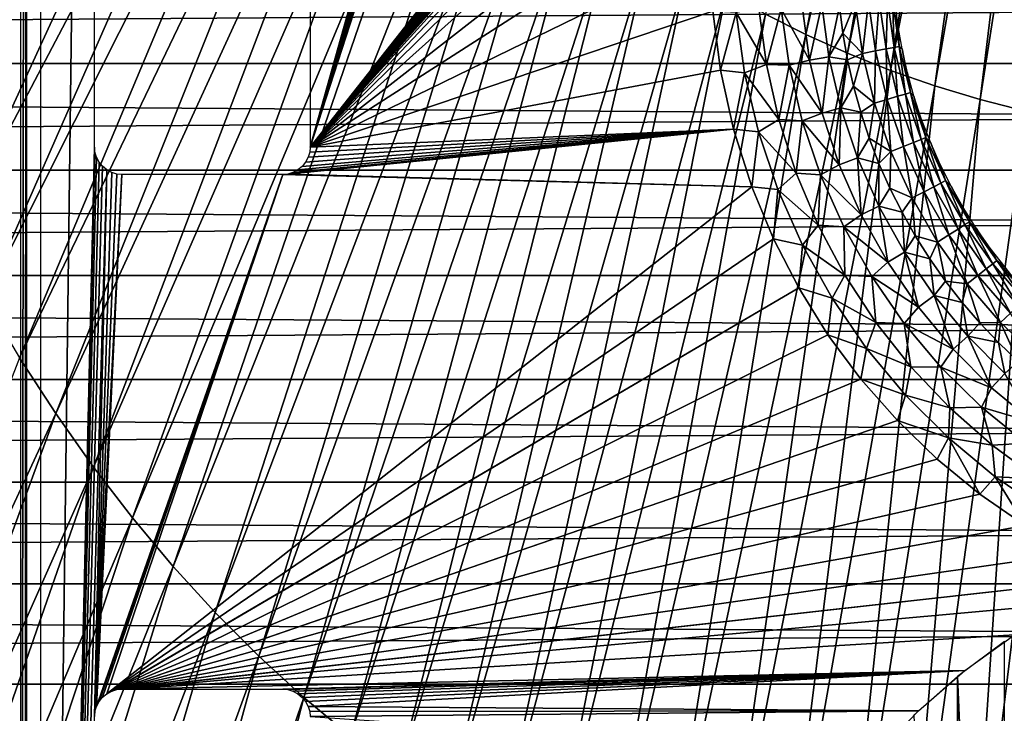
# Model space of a CAD drawing. Header units: millimetres. Extents: x -300 to 300, y -500 to 500.
# Tile 432 of 656: x -30 to -8, y -72 to -56. Entities that reach past the tile are written whole.
import ezdxf

# ---------------------------------------------------------------- set-up
doc = ezdxf.new("R2010")
doc.units = ezdxf.units.MM
doc.header["$LTSCALE"] = 81.481481
for name, color, linetype in [('20', 7, 'CONTINUOUS'), ('34', 7, 'CONTINUOUS'), ('43', 7, 'CONTINUOUS'), ('49', 7, 'CONTINUOUS'), ('5', 7, 'CONTINUOUS'), ('50', 7, 'CONTINUOUS'), ('6', 7, 'CONTINUOUS'), ('63', 7, 'CONTINUOUS'), ('79', 7, 'CONTINUOUS')]:
    doc.layers.add(name, color=color, linetype=linetype)

msp = doc.modelspace()

# ---------------------------------------------------------------- linework, layer by layer
at = {"layer": '20', "color": 7, "linetype": 'CONTINUOUS'}
for points in [[(-12.779, -56.798, 77.07), (-9.02, -37.471, 77.036), (-13.667, -56.35, 77.065), (-12.779, -56.798, 77.07)], [(-8.435, -37.77, 77.038), (-9.02, -37.471, 77.036), (-12.779, -56.798, 77.07), (-8.435, -37.77, 77.038)], [(-11.865, -57.209, 77.075), (-8.435, -37.77, 77.038), (-12.779, -56.798, 77.07), (-11.865, -57.209, 77.075)], [(-7.832, -38.043, 77.04), (-8.435, -37.77, 77.038), (-11.865, -57.209, 77.075), (-7.832, -38.043, 77.04)], [(-10.925, -57.583, 77.079), (-7.832, -38.043, 77.04), (-11.865, -57.209, 77.075), (-10.925, -57.583, 77.079)], [(-7.211, -38.292, 77.042), (-7.832, -38.043, 77.04), (-10.925, -57.583, 77.079), (-7.211, -38.292, 77.042)], [(-9.958, -57.92, 77.083), (-7.211, -38.292, 77.042), (-10.925, -57.583, 77.079), (-9.958, -57.92, 77.083)], [(-6.573, -38.517, 77.044), (-7.211, -38.292, 77.042), (-9.958, -57.92, 77.083), (-6.573, -38.517, 77.044)], [(-8.963, -58.22, 77.087), (-6.573, -38.517, 77.044), (-9.958, -57.92, 77.083), (-8.963, -58.22, 77.087)], [(-5.917, -38.717, 77.046), (-6.573, -38.517, 77.044), (-8.963, -58.22, 77.087), (-5.917, -38.717, 77.046)], [(-7.941, -58.484, 77.09), (-5.917, -38.717, 77.046), (-8.963, -58.22, 77.087), (-7.941, -58.484, 77.09)], [(-33.513, -56.929, 76.897), (-25.419, -41.553, 76.947), (-34.126, -55.371, 76.885), (-33.513, -56.929, 76.897)], [(-24.963, -42.723, 76.954), (-25.419, -41.553, 76.947), (-33.513, -56.929, 76.897), (-24.963, -42.723, 76.954)], [(-32.87, -58.431, 76.909), (-24.963, -42.723, 76.954), (-33.513, -56.929, 76.897), (-32.87, -58.431, 76.909)], [(-24.486, -43.851, 76.961), (-24.963, -42.723, 76.954), (-32.87, -58.431, 76.909), (-24.486, -43.851, 76.961)], [(-32.199, -59.876, 76.921), (-24.486, -43.851, 76.961), (-32.87, -58.431, 76.909), (-32.199, -59.876, 76.921)], [(-23.986, -44.937, 76.968), (-24.486, -43.851, 76.961), (-32.199, -59.876, 76.921), (-23.986, -44.937, 76.968)], [(-31.497, -61.265, 76.934), (-23.986, -44.937, 76.968), (-32.199, -59.876, 76.921), (-31.497, -61.265, 76.934)], [(-23.464, -45.981, 76.975), (-23.986, -44.937, 76.968), (-31.497, -61.265, 76.934), (-23.464, -45.981, 76.975)], [(-30.765, -62.599, 76.946), (-23.464, -45.981, 76.975), (-31.497, -61.265, 76.934), (-30.765, -62.599, 76.946)], [(-22.919, -46.983, 76.982), (-23.464, -45.981, 76.975), (-30.765, -62.599, 76.946), (-22.919, -46.983, 76.982)], [(-30.002, -63.878, 76.958), (-22.919, -46.983, 76.982), (-30.765, -62.599, 76.946), (-30.002, -63.878, 76.958)], [(-22.351, -47.944, 76.989), (-22.919, -46.983, 76.982), (-30.002, -63.878, 76.958), (-22.351, -47.944, 76.989)], [(-29.208, -65.101, 76.971), (-22.351, -47.944, 76.989), (-30.002, -63.878, 76.958), (-29.208, -65.101, 76.971)], [(-21.761, -48.864, 76.996), (-22.351, -47.944, 76.989), (-29.208, -65.101, 76.971), (-21.761, -48.864, 76.996)], [(-28.383, -66.271, 76.983), (-21.761, -48.864, 76.996), (-29.208, -65.101, 76.971), (-28.383, -66.271, 76.983)], [(-21.147, -49.743, 77.003), (-21.761, -48.864, 76.996), (-28.383, -66.271, 76.983), (-21.147, -49.743, 77.003)], [(-27.527, -67.386, 76.995), (-21.147, -49.743, 77.003), (-28.383, -66.271, 76.983), (-27.527, -67.386, 76.995)], [(-20.509, -50.581, 77.01), (-21.147, -49.743, 77.003), (-27.527, -67.386, 76.995), (-20.509, -50.581, 77.01)], [(-26.638, -68.448, 77.006), (-20.509, -50.581, 77.01), (-27.527, -67.386, 76.995), (-26.638, -68.448, 77.006)], [(-19.847, -51.38, 77.017), (-20.509, -50.581, 77.01), (-26.638, -68.448, 77.006), (-19.847, -51.38, 77.017)], [(-25.717, -69.457, 77.018), (-19.847, -51.38, 77.017), (-26.638, -68.448, 77.006), (-25.717, -69.457, 77.018)], [(-19.162, -52.138, 77.023), (-19.847, -51.38, 77.017), (-25.717, -69.457, 77.018), (-19.162, -52.138, 77.023)], [(-24.764, -70.412, 77.029), (-19.162, -52.138, 77.023), (-25.717, -69.457, 77.018), (-24.764, -70.412, 77.029)], [(-18.452, -52.856, 77.03), (-19.162, -52.138, 77.023), (-24.764, -70.412, 77.029), (-18.452, -52.856, 77.03)], [(-23.777, -71.316, 77.04), (-18.452, -52.856, 77.03), (-24.764, -70.412, 77.029), (-23.777, -71.316, 77.04)], [(-17.717, -53.536, 77.036), (-18.452, -52.856, 77.03), (-23.777, -71.316, 77.04), (-17.717, -53.536, 77.036)], [(-22.757, -72.167, 77.051), (-17.717, -53.536, 77.036), (-23.777, -71.316, 77.04), (-22.757, -72.167, 77.051)], [(-16.958, -54.176, 77.042), (-17.717, -53.536, 77.036), (-22.757, -72.167, 77.051), (-16.958, -54.176, 77.042)], [(-21.704, -72.966, 77.061), (-16.958, -54.176, 77.042), (-22.757, -72.167, 77.051), (-21.704, -72.966, 77.061)], [(-16.174, -54.777, 77.048), (-16.958, -54.176, 77.042), (-21.704, -72.966, 77.061), (-16.174, -54.777, 77.048)], [(-20.616, -73.714, 77.071), (-16.174, -54.777, 77.048), (-21.704, -72.966, 77.061), (-20.616, -73.714, 77.071)], [(-15.364, -55.339, 77.054), (-16.174, -54.777, 77.048), (-20.616, -73.714, 77.071), (-15.364, -55.339, 77.054)], [(-19.495, -74.411, 77.081), (-15.364, -55.339, 77.054), (-20.616, -73.714, 77.071), (-19.495, -74.411, 77.081)], [(-14.528, -55.864, 77.06), (-15.364, -55.339, 77.054), (-19.495, -74.411, 77.081), (-14.528, -55.864, 77.06)], [(-18.338, -75.057, 77.09), (-14.528, -55.864, 77.06), (-19.495, -74.411, 77.081), (-18.338, -75.057, 77.09)], [(-13.667, -56.35, 77.065), (-14.528, -55.864, 77.06), (-18.338, -75.057, 77.09), (-13.667, -56.35, 77.065)], [(-17.147, -75.653, 77.099), (-13.667, -56.35, 77.065), (-18.338, -75.057, 77.09), (-17.147, -75.653, 77.099)], [(-12.779, -56.798, 77.07), (-13.667, -56.35, 77.065), (-17.147, -75.653, 77.099), (-12.779, -56.798, 77.07)], [(-15.92, -76.2, 77.107), (-12.779, -56.798, 77.07), (-17.147, -75.653, 77.099), (-15.92, -76.2, 77.107)], [(-11.865, -57.209, 77.075), (-12.779, -56.798, 77.07), (-15.92, -76.2, 77.107), (-11.865, -57.209, 77.075)], [(-14.658, -76.697, 77.114), (-11.865, -57.209, 77.075), (-15.92, -76.2, 77.107), (-14.658, -76.697, 77.114)], [(-10.925, -57.583, 77.079), (-11.865, -57.209, 77.075), (-14.658, -76.697, 77.114), (-10.925, -57.583, 77.079)], [(-13.359, -77.144, 77.121), (-10.925, -57.583, 77.079), (-14.658, -76.697, 77.114), (-13.359, -77.144, 77.121)], [(-9.958, -57.92, 77.083), (-10.925, -57.583, 77.079), (-13.359, -77.144, 77.121), (-9.958, -57.92, 77.083)], [(-12.025, -77.543, 77.128), (-9.958, -57.92, 77.083), (-13.359, -77.144, 77.121), (-12.025, -77.543, 77.128)], [(-8.963, -58.22, 77.087), (-9.958, -57.92, 77.083), (-12.025, -77.543, 77.128), (-8.963, -58.22, 77.087)], [(-10.654, -77.894, 77.134), (-8.963, -58.22, 77.087), (-12.025, -77.543, 77.128), (-10.654, -77.894, 77.134)], [(-7.941, -58.484, 77.09), (-8.963, -58.22, 77.087), (-10.654, -77.894, 77.134), (-7.941, -58.484, 77.09)], [(-9.245, -78.196, 77.139), (-7.941, -58.484, 77.09), (-10.654, -77.894, 77.134), (-9.245, -78.196, 77.139)], [(-6.892, -58.712, 77.093), (-7.941, -58.484, 77.09), (-9.245, -78.196, 77.139), (-6.892, -58.712, 77.093)], [(-7.8, -78.451, 77.143), (-6.892, -58.712, 77.093), (-9.245, -78.196, 77.139), (-7.8, -78.451, 77.143)], [(-29.208, -65.101, 76.971), (-30.002, -63.878, 76.958), (-36.687, -81.184, 76.92), (-29.208, -65.101, 76.971)], [(-35.65, -82.64, 76.938), (-29.208, -65.101, 76.971), (-36.687, -81.184, 76.92), (-35.65, -82.64, 76.938)], [(-28.383, -66.271, 76.983), (-29.208, -65.101, 76.971), (-35.65, -82.64, 76.938), (-28.383, -66.271, 76.983)], [(-34.573, -84.029, 76.957), (-28.383, -66.271, 76.983), (-35.65, -82.64, 76.938), (-34.573, -84.029, 76.957)], [(-27.527, -67.386, 76.995), (-28.383, -66.271, 76.983), (-34.573, -84.029, 76.957), (-27.527, -67.386, 76.995)], [(-33.456, -85.351, 76.975), (-27.527, -67.386, 76.995), (-34.573, -84.029, 76.957), (-33.456, -85.351, 76.975)], [(-26.638, -68.448, 77.006), (-27.527, -67.386, 76.995), (-33.456, -85.351, 76.975), (-26.638, -68.448, 77.006)], [(-32.299, -86.606, 76.992), (-26.638, -68.448, 77.006), (-33.456, -85.351, 76.975), (-32.299, -86.606, 76.992)], [(-25.717, -69.457, 77.018), (-26.638, -68.448, 77.006), (-32.299, -86.606, 76.992), (-25.717, -69.457, 77.018)], [(-31.1, -87.796, 77.009), (-25.717, -69.457, 77.018), (-32.299, -86.606, 76.992), (-31.1, -87.796, 77.009)], [(-24.764, -70.412, 77.029), (-25.717, -69.457, 77.018), (-31.1, -87.796, 77.009), (-24.764, -70.412, 77.029)], [(-29.861, -88.92, 77.026), (-24.764, -70.412, 77.029), (-31.1, -87.796, 77.009), (-29.861, -88.92, 77.026)], [(-23.777, -71.316, 77.04), (-24.764, -70.412, 77.029), (-29.861, -88.92, 77.026), (-23.777, -71.316, 77.04)], [(-28.579, -89.979, 77.043), (-23.777, -71.316, 77.04), (-29.861, -88.92, 77.026), (-28.579, -89.979, 77.043)], [(-22.757, -72.167, 77.051), (-23.777, -71.316, 77.04), (-28.579, -89.979, 77.043), (-22.757, -72.167, 77.051)]]:
    msp.add_3dface(points, dxfattribs=at)
at = {"layer": '34', "color": 7, "linetype": 'CONTINUOUS'}
for points in [[(54.5, 0, 501.493), (54.5, -108.5, 501.493), (-54.5, 0, 501.493), (54.5, 0, 501.493)], [(-54.5, 0, 501.493), (54.5, -108.5, 501.493), (-54.5, -108.5, 501.493), (-54.5, 0, 501.493)]]:
    msp.add_3dface(points, dxfattribs=at)
at = {"layer": '43', "color": 7, "linetype": 'CONTINUOUS'}
for points in [[(-29.886, -105.613, 543.502), (-29.848, 0, 545.698), (-29.983, -103.767, 537.975), (-29.886, -105.613, 543.502)], [(-29.983, -103.767, 537.975), (-29.848, 0, 545.698), (-29.983, -55, 537.975), (-29.983, -103.767, 537.975)], [(-29.848, -110, 545.698), (-29.848, 0, 545.698), (-29.886, -110, 543.502), (-29.848, -110, 545.698)], [(-29.886, -110, 543.502), (-29.848, 0, 545.698), (-29.886, -105.613, 543.502), (-29.886, -110, 543.502)]]:
    msp.add_3dface(points, dxfattribs=at)
at = {"layer": '49', "color": 7, "linetype": 'CONTINUOUS'}
for points in [[(-14.82, -56.284, 545.993), (-14.65, -57.581, 545.993), (-14.304, -56.317, 545.96), (-14.82, -56.284, 545.993)], [(-13.808, -56.224, 545.862), (-14.304, -56.317, 545.96), (-13.644, -57.451, 545.862), (-13.808, -56.224, 545.862)], [(-13.808, -56.224, 545.862), (-13.644, -57.451, 545.862), (-13.319, -56.235, 545.701), (-13.808, -56.224, 545.862)], [(-13.319, -56.235, 545.701), (-13.644, -57.451, 545.862), (-13.146, -57.472, 545.701), (-13.319, -56.235, 545.701)], [(-12.697, -57.361, 545.479), (-12.861, -56.179, 545.479), (-13.319, -56.235, 545.701), (-12.697, -57.361, 545.479)], [(-12.697, -57.361, 545.479), (-13.319, -56.235, 545.701), (-13.146, -57.472, 545.701), (-12.697, -57.361, 545.479)], [(-12.861, -56.179, 545.479), (-12.697, -57.361, 545.479), (-12.433, -56.14, 545.2), (-12.861, -56.179, 545.479)], [(-12.433, -56.14, 545.2), (-12.697, -57.361, 545.479), (-12.275, -57.283, 545.2), (-12.433, -56.14, 545.2)], [(-12.433, -56.14, 545.2), (-12.275, -57.283, 545.2), (-12.04, -56.174, 544.87), (-12.433, -56.14, 545.2)], [(-12.04, -56.174, 544.87), (-12.275, -57.283, 545.2), (-11.968, -56.764, 544.87), (-12.04, -56.174, 544.87)], [(-14.304, -56.317, 545.96), (-14.65, -57.581, 545.993), (-14.121, -57.635, 545.96), (-14.304, -56.317, 545.96)], [(-14.304, -56.317, 545.96), (-14.121, -57.635, 545.96), (-13.644, -57.451, 545.862), (-14.304, -56.317, 545.96)], [(-11.968, -56.764, 544.87), (-12.275, -57.283, 545.2), (-11.867, -57.349, 544.87), (-11.968, -56.764, 544.87)], [(-12.425, -58.522, 545.479), (-12.697, -57.361, 545.479), (-13.146, -57.472, 545.701), (-12.425, -58.522, 545.479)], [(-12.697, -57.361, 545.479), (-12.425, -58.522, 545.479), (-12.275, -57.283, 545.2), (-12.697, -57.361, 545.479)], [(-12.275, -57.283, 545.2), (-12.425, -58.522, 545.479), (-12.012, -58.406, 545.2), (-12.275, -57.283, 545.2)], [(-12.275, -57.283, 545.2), (-12.012, -58.406, 545.2), (-11.867, -57.349, 544.87), (-12.275, -57.283, 545.2)], [(-11.867, -57.349, 544.87), (-12.012, -58.406, 545.2), (-11.737, -57.928, 544.87), (-11.867, -57.349, 544.87)], [(-14.65, -57.581, 545.993), (-14.364, -58.868, 545.993), (-14.121, -57.635, 545.96), (-14.65, -57.581, 545.993)], [(-13.644, -57.451, 545.862), (-14.121, -57.635, 545.96), (-13.371, -58.658, 545.862), (-13.644, -57.451, 545.862)], [(-13.644, -57.451, 545.862), (-13.371, -58.658, 545.862), (-13.146, -57.472, 545.701), (-13.644, -57.451, 545.862)], [(-13.146, -57.472, 545.701), (-13.371, -58.658, 545.862), (-12.858, -58.688, 545.701), (-13.146, -57.472, 545.701)], [(-12.425, -58.522, 545.479), (-13.146, -57.472, 545.701), (-12.858, -58.688, 545.701), (-12.425, -58.522, 545.479)], [(-14.121, -57.635, 545.96), (-14.364, -58.868, 545.993), (-13.816, -58.932, 545.96), (-14.121, -57.635, 545.96)], [(-14.121, -57.635, 545.96), (-13.816, -58.932, 545.96), (-13.371, -58.658, 545.862), (-14.121, -57.635, 545.96)], [(-11.737, -57.928, 544.87), (-12.012, -58.406, 545.2), (-11.579, -58.501, 544.87), (-11.737, -57.928, 544.87)], [(-12.425, -58.522, 545.479), (-12.047, -59.653, 545.479), (-12.012, -58.406, 545.2), (-12.425, -58.522, 545.479)], [(-12.012, -58.406, 545.2), (-12.047, -59.653, 545.479), (-11.646, -59.499, 545.2), (-12.012, -58.406, 545.2)], [(-12.012, -58.406, 545.2), (-11.646, -59.499, 545.2), (-11.579, -58.501, 544.87), (-12.012, -58.406, 545.2)], [(-13.371, -58.658, 545.862), (-13.816, -58.932, 545.96), (-12.991, -59.836, 545.862), (-13.371, -58.658, 545.862)], [(-13.371, -58.658, 545.862), (-12.991, -59.836, 545.862), (-12.858, -58.688, 545.701), (-13.371, -58.658, 545.862)], [(-12.047, -59.653, 545.479), (-12.425, -58.522, 545.479), (-12.858, -58.688, 545.701), (-12.047, -59.653, 545.479)], [(-11.579, -58.501, 544.87), (-11.646, -59.499, 545.2), (-11.393, -59.065, 544.87), (-11.579, -58.501, 544.87)], [(-14.364, -58.868, 545.993), (-13.961, -60.135, 545.993), (-13.816, -58.932, 545.96), (-14.364, -58.868, 545.993)], [(-12.858, -58.688, 545.701), (-12.991, -59.836, 545.862), (-12.458, -59.871, 545.701), (-12.858, -58.688, 545.701)], [(-12.047, -59.653, 545.479), (-12.858, -58.688, 545.701), (-12.458, -59.871, 545.701), (-12.047, -59.653, 545.479)], [(-13.816, -58.932, 545.96), (-13.961, -60.135, 545.993), (-13.393, -60.194, 545.96), (-13.816, -58.932, 545.96)], [(-13.816, -58.932, 545.96), (-13.393, -60.194, 545.96), (-12.991, -59.836, 545.862), (-13.816, -58.932, 545.96)], [(-11.393, -59.065, 544.87), (-11.646, -59.499, 545.2), (-11.18, -59.619, 544.87), (-11.393, -59.065, 544.87)], [(-12.047, -59.653, 545.479), (-11.567, -60.745, 545.479), (-11.646, -59.499, 545.2), (-12.047, -59.653, 545.479)], [(-11.646, -59.499, 545.2), (-11.567, -60.745, 545.479), (-11.181, -60.555, 545.2), (-11.646, -59.499, 545.2)], [(-11.646, -59.499, 545.2), (-11.181, -60.555, 545.2), (-11.18, -59.619, 544.87), (-11.646, -59.499, 545.2)], [(-11.567, -60.745, 545.479), (-12.047, -59.653, 545.479), (-12.458, -59.871, 545.701), (-11.567, -60.745, 545.479)], [(-11.18, -59.619, 544.87), (-11.181, -60.555, 545.2), (-10.94, -60.162, 544.87), (-11.18, -59.619, 544.87)], [(-12.991, -59.836, 545.862), (-13.393, -60.194, 545.96), (-12.508, -60.976, 545.862), (-12.991, -59.836, 545.862)], [(-12.991, -59.836, 545.862), (-12.508, -60.976, 545.862), (-12.458, -59.871, 545.701), (-12.991, -59.836, 545.862)], [(-12.458, -59.871, 545.701), (-12.508, -60.976, 545.862), (-11.949, -61.011, 545.701), (-12.458, -59.871, 545.701)], [(-11.567, -60.745, 545.479), (-12.458, -59.871, 545.701), (-11.949, -61.011, 545.701), (-11.567, -60.745, 545.479)], [(-13.961, -60.135, 545.993), (-13.49, -61.269, 545.993), (-13.393, -60.194, 545.96), (-13.961, -60.135, 545.993)], [(-10.94, -60.162, 544.87), (-11.181, -60.555, 545.2), (-10.674, -60.692, 544.87), (-10.94, -60.162, 544.87)], [(-13.393, -60.194, 545.96), (-13.49, -61.269, 545.993), (-12.855, -61.412, 545.96), (-13.393, -60.194, 545.96)], [(-13.393, -60.194, 545.96), (-12.855, -61.412, 545.96), (-12.508, -60.976, 545.862), (-13.393, -60.194, 545.96)], [(-11.567, -60.745, 545.479), (-10.987, -61.787, 545.479), (-11.181, -60.555, 545.2), (-11.567, -60.745, 545.479)], [(-11.181, -60.555, 545.2), (-10.987, -61.787, 545.479), (-10.621, -61.563, 545.2), (-11.181, -60.555, 545.2)], [(-11.181, -60.555, 545.2), (-10.621, -61.563, 545.2), (-10.674, -60.692, 544.87), (-11.181, -60.555, 545.2)], [(-10.987, -61.787, 545.479), (-11.567, -60.745, 545.479), (-11.949, -61.011, 545.701), (-10.987, -61.787, 545.479)], [(-10.674, -60.692, 544.87), (-10.621, -61.563, 545.2), (-10.382, -61.209, 544.87), (-10.674, -60.692, 544.87)], [(-12.508, -60.976, 545.862), (-12.855, -61.412, 545.96), (-11.925, -62.068, 545.862), (-12.508, -60.976, 545.862)], [(-12.508, -60.976, 545.862), (-11.925, -62.068, 545.862), (-11.949, -61.011, 545.701), (-12.508, -60.976, 545.862)], [(-10.987, -61.787, 545.479), (-11.949, -61.011, 545.701), (-11.336, -62.1, 545.701), (-10.987, -61.787, 545.479)], [(-11.949, -61.011, 545.701), (-11.925, -62.068, 545.862), (-11.336, -62.1, 545.701), (-11.949, -61.011, 545.701)], [(-10.382, -61.209, 544.87), (-10.621, -61.563, 545.2), (-10.064, -61.711, 544.87), (-10.382, -61.209, 544.87)], [(-13.49, -61.269, 545.993), (-12.936, -62.345, 545.993), (-12.855, -61.412, 545.96), (-13.49, -61.269, 545.993)], [(-12.855, -61.412, 545.96), (-12.936, -62.345, 545.993), (-12.206, -62.574, 545.96), (-12.855, -61.412, 545.96)], [(-12.855, -61.412, 545.96), (-12.206, -62.574, 545.96), (-11.925, -62.068, 545.862), (-12.855, -61.412, 545.96)], [(-10.987, -61.787, 545.479), (-10.314, -62.772, 545.479), (-10.621, -61.563, 545.2), (-10.987, -61.787, 545.479)], [(-10.621, -61.563, 545.2), (-10.314, -62.772, 545.479), (-9.97, -62.515, 545.2), (-10.621, -61.563, 545.2)], [(-10.621, -61.563, 545.2), (-9.97, -62.515, 545.2), (-10.064, -61.711, 544.87), (-10.621, -61.563, 545.2)], [(-10.314, -62.772, 545.479), (-10.987, -61.787, 545.479), (-11.336, -62.1, 545.701), (-10.314, -62.772, 545.479)], [(-10.064, -61.711, 544.87), (-9.97, -62.515, 545.2), (-9.723, -62.197, 544.87), (-10.064, -61.711, 544.87)], [(-11.925, -62.068, 545.862), (-12.206, -62.574, 545.96), (-11.247, -63.104, 545.862), (-11.925, -62.068, 545.862)], [(-11.925, -62.068, 545.862), (-11.247, -63.104, 545.862), (-11.336, -62.1, 545.701), (-11.925, -62.068, 545.862)], [(-10.314, -62.772, 545.479), (-11.336, -62.1, 545.701), (-10.625, -63.126, 545.701), (-10.314, -62.772, 545.479)], [(-11.336, -62.1, 545.701), (-11.247, -63.104, 545.862), (-10.625, -63.126, 545.701), (-11.336, -62.1, 545.701)], [(-9.723, -62.197, 544.87), (-9.97, -62.515, 545.2), (-9.358, -62.665, 544.87), (-9.723, -62.197, 544.87)], [(-12.936, -62.345, 545.993), (-12.296, -63.372, 545.993), (-12.206, -62.574, 545.96), (-12.936, -62.345, 545.993)], [(-10.314, -62.772, 545.479), (-9.553, -63.69, 545.479), (-9.97, -62.515, 545.2), (-10.314, -62.772, 545.479)], [(-9.97, -62.515, 545.2), (-9.553, -63.69, 545.479), (-9.235, -63.403, 545.2), (-9.97, -62.515, 545.2)], [(-9.97, -62.515, 545.2), (-9.235, -63.403, 545.2), (-9.358, -62.665, 544.87), (-9.97, -62.515, 545.2)], [(-12.206, -62.574, 545.96), (-12.296, -63.372, 545.993), (-11.452, -63.672, 545.96), (-12.206, -62.574, 545.96)], [(-12.206, -62.574, 545.96), (-11.452, -63.672, 545.96), (-11.247, -63.104, 545.862), (-12.206, -62.574, 545.96)], [(-9.358, -62.665, 544.87), (-9.235, -63.403, 545.2), (-8.971, -63.115, 544.87), (-9.358, -62.665, 544.87)], [(-9.553, -63.69, 545.479), (-10.314, -62.772, 545.479), (-10.625, -63.126, 545.701), (-9.553, -63.69, 545.479)], [(-11.247, -63.104, 545.862), (-11.452, -63.672, 545.96), (-10.479, -64.075, 545.862), (-11.247, -63.104, 545.862)], [(-11.247, -63.104, 545.862), (-10.479, -64.075, 545.862), (-10.625, -63.126, 545.701), (-11.247, -63.104, 545.862)], [(-9.553, -63.69, 545.479), (-10.625, -63.126, 545.701), (-9.82, -64.082, 545.701), (-9.553, -63.69, 545.479)], [(-10.625, -63.126, 545.701), (-10.479, -64.075, 545.862), (-9.82, -64.082, 545.701), (-10.625, -63.126, 545.701)], [(-8.971, -63.115, 544.87), (-9.235, -63.403, 545.2), (-8.562, -63.546, 544.87), (-8.971, -63.115, 544.87)], [(-12.296, -63.372, 545.993), (-11.574, -64.344, 545.993), (-11.452, -63.672, 545.96), (-12.296, -63.372, 545.993)], [(-9.553, -63.69, 545.479), (-8.711, -64.534, 545.479), (-9.235, -63.403, 545.2), (-9.553, -63.69, 545.479)], [(-9.235, -63.403, 545.2), (-8.711, -64.534, 545.479), (-8.42, -64.219, 545.2), (-9.235, -63.403, 545.2)], [(-9.235, -63.403, 545.2), (-8.42, -64.219, 545.2), (-8.562, -63.546, 544.87), (-9.235, -63.403, 545.2)], [(-8.562, -63.546, 544.87), (-8.42, -64.219, 545.2), (-8.132, -63.956, 544.87), (-8.562, -63.546, 544.87)], [(-11.452, -63.672, 545.96), (-11.574, -64.344, 545.993), (-10.6, -64.695, 545.96), (-11.452, -63.672, 545.96)], [(-11.452, -63.672, 545.96), (-10.6, -64.695, 545.96), (-10.479, -64.075, 545.862), (-11.452, -63.672, 545.96)], [(-8.711, -64.534, 545.479), (-9.553, -63.69, 545.479), (-9.82, -64.082, 545.701), (-8.711, -64.534, 545.479)], [(-10.479, -64.075, 545.862), (-10.6, -64.695, 545.96), (-9.628, -64.973, 545.862), (-10.479, -64.075, 545.862)], [(-10.479, -64.075, 545.862), (-9.628, -64.973, 545.862), (-9.82, -64.082, 545.701), (-10.479, -64.075, 545.862)], [(-8.711, -64.534, 545.479), (-9.82, -64.082, 545.701), (-8.93, -64.958, 545.701), (-8.711, -64.534, 545.479)], [(-9.82, -64.082, 545.701), (-9.628, -64.973, 545.862), (-8.93, -64.958, 545.701), (-9.82, -64.082, 545.701)], [(-8.711, -64.534, 545.479), (-7.794, -65.297, 545.479), (-8.42, -64.219, 545.2), (-8.711, -64.534, 545.479)], [(-11.574, -64.344, 545.993), (-10.776, -65.254, 545.993), (-10.6, -64.695, 545.96), (-11.574, -64.344, 545.993)], [(-10.6, -64.695, 545.96), (-10.776, -65.254, 545.993), (-9.657, -65.635, 545.96), (-10.6, -64.695, 545.96)], [(-10.6, -64.695, 545.96), (-9.657, -65.635, 545.96), (-9.628, -64.973, 545.862), (-10.6, -64.695, 545.96)], [(-7.794, -65.297, 545.479), (-8.711, -64.534, 545.479), (-8.93, -64.958, 545.701), (-7.794, -65.297, 545.479)], [(-9.628, -64.973, 545.862), (-9.657, -65.635, 545.96), (-8.7, -65.793, 545.862), (-9.628, -64.973, 545.862)], [(-9.628, -64.973, 545.862), (-8.7, -65.793, 545.862), (-8.93, -64.958, 545.701), (-9.628, -64.973, 545.862)], [(-7.794, -65.297, 545.479), (-8.93, -64.958, 545.701), (-7.963, -65.748, 545.701), (-7.794, -65.297, 545.479)], [(-8.93, -64.958, 545.701), (-8.7, -65.793, 545.862), (-7.963, -65.748, 545.701), (-8.93, -64.958, 545.701)], [(-10.776, -65.254, 545.993), (-9.907, -66.097, 545.993), (-9.657, -65.635, 545.96), (-10.776, -65.254, 545.993)], [(-9.907, -66.097, 545.993), (-8.972, -66.865, 545.993), (-9.657, -65.635, 545.96), (-9.907, -66.097, 545.993)], [(-9.657, -65.635, 545.96), (-8.972, -66.865, 545.993), (-8.631, -66.483, 545.96), (-9.657, -65.635, 545.96)], [(-9.657, -65.635, 545.96), (-8.631, -66.483, 545.96), (-8.7, -65.793, 545.862), (-9.657, -65.635, 545.96)], [(-8.7, -65.793, 545.862), (-7.702, -66.526, 545.862), (-7.963, -65.748, 545.701), (-8.7, -65.793, 545.862)], [(-8.7, -65.793, 545.862), (-8.631, -66.483, 545.96), (-7.702, -66.526, 545.862), (-8.7, -65.793, 545.862)], [(-8.972, -66.865, 545.993), (-7.977, -67.555, 545.993), (-8.631, -66.483, 545.96), (-8.972, -66.865, 545.993)], [(-8.631, -66.483, 545.96), (-7.977, -67.555, 545.993), (-7.53, -67.233, 545.96), (-8.631, -66.483, 545.96)], [(-8.631, -66.483, 545.96), (-7.53, -67.233, 545.96), (-7.702, -66.526, 545.862), (-8.631, -66.483, 545.96)]]:
    msp.add_3dface(points, dxfattribs=at)
at = {"layer": '5', "color": 7, "linetype": 'CONTINUOUS'}
for points in [[(162.781, -55.07, 11), (162.759, -57.435, 11), (-162.781, -55.069, 11), (162.781, -55.07, 11)], [(162.759, -57.435, 11), (-162.759, -57.434, 11), (-162.781, -55.069, 11), (162.759, -57.435, 11)], [(162.759, -57.435, 11), (162.735, -59.769, 11), (-162.759, -57.434, 11), (162.759, -57.435, 11)], [(162.735, -59.769, 11), (-162.735, -59.768, 11), (-162.759, -57.434, 11), (162.735, -59.769, 11)], [(162.735, -59.769, 11), (162.71, -62.073, 11), (-162.735, -59.768, 11), (162.735, -59.769, 11)], [(162.71, -62.073, 11), (-162.71, -62.073, 11), (-162.735, -59.768, 11), (162.71, -62.073, 11)], [(162.71, -62.073, 11), (162.684, -64.351, 11), (-162.71, -62.073, 11), (162.71, -62.073, 11)], [(162.684, -64.351, 11), (-162.684, -64.35, 11), (-162.71, -62.073, 11), (162.684, -64.351, 11)], [(162.684, -64.351, 11), (162.656, -66.601, 11), (-162.684, -64.35, 11), (162.684, -64.351, 11)], [(162.656, -66.601, 11), (-162.656, -66.6, 11), (-162.684, -64.35, 11), (162.656, -66.601, 11)], [(162.656, -66.601, 11), (-162.628, -68.826, 11), (-162.656, -66.6, 11), (162.656, -66.601, 11)], [(162.656, -66.601, 11), (162.628, -68.826, 11), (-162.628, -68.826, 11), (162.656, -66.601, 11)], [(162.628, -68.826, 11), (-162.599, -71.027, 11), (-162.628, -68.826, 11), (162.628, -68.826, 11)], [(162.628, -68.826, 11), (162.599, -71.028, 11), (-162.599, -71.027, 11), (162.628, -68.826, 11)], [(162.599, -71.028, 11), (-162.568, -73.204, 11), (-162.599, -71.027, 11), (162.599, -71.028, 11)], [(162.599, -71.028, 11), (162.568, -73.205, 11), (-162.568, -73.204, 11), (162.599, -71.028, 11)]]:
    msp.add_3dface(points, dxfattribs=at)
at = {"layer": '50', "color": 7, "linetype": 'CONTINUOUS'}
for points in [[(-11.408, -56.079, 544.072), (-11.254, -57.158, 544.072), (-11.171, -56.056, 543.619), (-11.408, -56.079, 544.072)], [(-11.171, -56.056, 543.619), (-11.254, -57.158, 544.072), (-11.02, -57.113, 543.619), (-11.171, -56.056, 543.619)], [(-11.171, -56.056, 543.619), (-11.02, -57.113, 543.619), (-10.994, -56.039, 543.139), (-11.171, -56.056, 543.619)], [(-10.994, -56.039, 543.139), (-11.02, -57.113, 543.619), (-10.845, -57.08, 543.139), (-10.994, -56.039, 543.139)], [(-10.88, -56.029, 542.64), (-10.994, -56.039, 543.139), (-10.845, -57.08, 543.139), (-10.88, -56.029, 542.64)], [(-10.88, -56.029, 542.64), (-10.733, -57.058, 542.64), (-10.826, -56.057, 542.132), (-10.88, -56.029, 542.64)], [(-10.733, -57.058, 542.64), (-10.88, -56.029, 542.64), (-10.845, -57.08, 543.139), (-10.733, -57.058, 542.64)], [(-10.826, -56.057, 542.132), (-10.733, -57.058, 542.64), (-10.762, -56.587, 542.132), (-10.826, -56.057, 542.132)], [(-12.04, -56.174, 544.87), (-11.968, -56.764, 544.87), (-11.7, -56.106, 544.492), (-12.04, -56.174, 544.87)], [(-11.7, -56.106, 544.492), (-11.968, -56.764, 544.87), (-11.542, -57.213, 544.492), (-11.7, -56.106, 544.492)], [(-11.7, -56.106, 544.492), (-11.542, -57.213, 544.492), (-11.408, -56.079, 544.072), (-11.7, -56.106, 544.492)], [(-11.408, -56.079, 544.072), (-11.542, -57.213, 544.492), (-11.254, -57.158, 544.072), (-11.408, -56.079, 544.072)], [(-10.762, -56.587, 542.132), (-10.733, -57.058, 542.64), (-10.671, -57.113, 542.132), (-10.762, -56.587, 542.132)], [(-11.968, -56.764, 544.87), (-11.867, -57.349, 544.87), (-11.542, -57.213, 544.492), (-11.968, -56.764, 544.87)], [(-11.254, -57.158, 544.072), (-10.997, -58.218, 544.072), (-11.02, -57.113, 543.619), (-11.254, -57.158, 544.072)], [(-11.02, -57.113, 543.619), (-10.769, -58.151, 543.619), (-10.845, -57.08, 543.139), (-11.02, -57.113, 543.619)], [(-11.02, -57.113, 543.619), (-10.997, -58.218, 544.072), (-10.769, -58.151, 543.619), (-11.02, -57.113, 543.619)], [(-10.733, -57.058, 542.64), (-10.845, -57.08, 543.139), (-10.599, -58.101, 543.139), (-10.733, -57.058, 542.64)], [(-10.845, -57.08, 543.139), (-10.769, -58.151, 543.619), (-10.599, -58.101, 543.139), (-10.845, -57.08, 543.139)], [(-10.733, -57.058, 542.64), (-10.488, -58.069, 542.64), (-10.671, -57.113, 542.132), (-10.733, -57.058, 542.64)], [(-10.488, -58.069, 542.64), (-10.733, -57.058, 542.64), (-10.599, -58.101, 543.139), (-10.488, -58.069, 542.64)], [(-10.671, -57.113, 542.132), (-10.488, -58.069, 542.64), (-10.554, -57.635, 542.132), (-10.671, -57.113, 542.132)], [(-11.867, -57.349, 544.87), (-11.737, -57.928, 544.87), (-11.542, -57.213, 544.492), (-11.867, -57.349, 544.87)], [(-11.542, -57.213, 544.492), (-11.737, -57.928, 544.87), (-11.279, -58.3, 544.492), (-11.542, -57.213, 544.492)], [(-11.542, -57.213, 544.492), (-11.279, -58.3, 544.492), (-11.254, -57.158, 544.072), (-11.542, -57.213, 544.492)], [(-11.254, -57.158, 544.072), (-11.279, -58.3, 544.492), (-10.997, -58.218, 544.072), (-11.254, -57.158, 544.072)], [(-10.554, -57.635, 542.132), (-10.488, -58.069, 542.64), (-10.412, -58.15, 542.132), (-10.554, -57.635, 542.132)], [(-11.737, -57.928, 544.87), (-11.579, -58.501, 544.87), (-11.279, -58.3, 544.492), (-11.737, -57.928, 544.87)], [(-11.279, -58.3, 544.492), (-10.915, -59.358, 544.492), (-10.997, -58.218, 544.072), (-11.279, -58.3, 544.492)], [(-10.997, -58.218, 544.072), (-10.642, -59.249, 544.072), (-10.769, -58.151, 543.619), (-10.997, -58.218, 544.072)], [(-10.997, -58.218, 544.072), (-10.915, -59.358, 544.492), (-10.642, -59.249, 544.072), (-10.997, -58.218, 544.072)], [(-10.769, -58.151, 543.619), (-10.421, -59.161, 543.619), (-10.599, -58.101, 543.139), (-10.769, -58.151, 543.619)], [(-10.769, -58.151, 543.619), (-10.642, -59.249, 544.072), (-10.421, -59.161, 543.619), (-10.769, -58.151, 543.619)], [(-10.488, -58.069, 542.64), (-10.599, -58.101, 543.139), (-10.256, -59.095, 543.139), (-10.488, -58.069, 542.64)], [(-10.599, -58.101, 543.139), (-10.421, -59.161, 543.619), (-10.256, -59.095, 543.139), (-10.599, -58.101, 543.139)], [(-10.488, -58.069, 542.64), (-10.149, -59.052, 542.64), (-10.412, -58.15, 542.132), (-10.488, -58.069, 542.64)], [(-10.149, -59.052, 542.64), (-10.488, -58.069, 542.64), (-10.256, -59.095, 543.139), (-10.149, -59.052, 542.64)], [(-10.412, -58.15, 542.132), (-10.149, -59.052, 542.64), (-10.245, -58.657, 542.132), (-10.412, -58.15, 542.132)], [(-11.579, -58.501, 544.87), (-11.393, -59.065, 544.87), (-11.279, -58.3, 544.492), (-11.579, -58.501, 544.87)], [(-11.279, -58.3, 544.492), (-11.393, -59.065, 544.87), (-10.915, -59.358, 544.492), (-11.279, -58.3, 544.492)], [(-10.245, -58.657, 542.132), (-10.149, -59.052, 542.64), (-10.053, -59.156, 542.132), (-10.245, -58.657, 542.132)], [(-11.393, -59.065, 544.87), (-11.18, -59.619, 544.87), (-10.915, -59.358, 544.492), (-11.393, -59.065, 544.87)], [(-10.421, -59.161, 543.619), (-9.978, -60.132, 543.619), (-10.256, -59.095, 543.139), (-10.421, -59.161, 543.619)], [(-10.149, -59.052, 542.64), (-10.256, -59.095, 543.139), (-9.82, -60.051, 543.139), (-10.149, -59.052, 542.64)], [(-10.256, -59.095, 543.139), (-9.978, -60.132, 543.619), (-9.82, -60.051, 543.139), (-10.256, -59.095, 543.139)], [(-10.149, -59.052, 542.64), (-9.718, -59.998, 542.64), (-10.053, -59.156, 542.132), (-10.149, -59.052, 542.64)], [(-9.718, -59.998, 542.64), (-10.149, -59.052, 542.64), (-9.82, -60.051, 543.139), (-9.718, -59.998, 542.64)], [(-10.915, -59.358, 544.492), (-10.451, -60.375, 544.492), (-10.642, -59.249, 544.072), (-10.915, -59.358, 544.492)], [(-10.642, -59.249, 544.072), (-10.19, -60.241, 544.072), (-10.421, -59.161, 543.619), (-10.642, -59.249, 544.072)], [(-10.642, -59.249, 544.072), (-10.451, -60.375, 544.492), (-10.19, -60.241, 544.072), (-10.642, -59.249, 544.072)], [(-10.421, -59.161, 543.619), (-10.19, -60.241, 544.072), (-9.978, -60.132, 543.619), (-10.421, -59.161, 543.619)], [(-10.053, -59.156, 542.132), (-9.718, -59.998, 542.64), (-9.837, -59.644, 542.132), (-10.053, -59.156, 542.132)], [(-11.18, -59.619, 544.87), (-10.94, -60.162, 544.87), (-10.915, -59.358, 544.492), (-11.18, -59.619, 544.87)], [(-10.915, -59.358, 544.492), (-10.94, -60.162, 544.87), (-10.451, -60.375, 544.492), (-10.915, -59.358, 544.492)], [(-9.837, -59.644, 542.132), (-9.718, -59.998, 542.64), (-9.597, -60.122, 542.132), (-9.837, -59.644, 542.132)], [(-10.94, -60.162, 544.87), (-10.674, -60.692, 544.87), (-10.451, -60.375, 544.492), (-10.94, -60.162, 544.87)], [(-10.19, -60.241, 544.072), (-9.645, -61.186, 544.072), (-9.978, -60.132, 543.619), (-10.19, -60.241, 544.072)], [(-9.978, -60.132, 543.619), (-9.445, -61.058, 543.619), (-9.82, -60.051, 543.139), (-9.978, -60.132, 543.619)], [(-9.978, -60.132, 543.619), (-9.645, -61.186, 544.072), (-9.445, -61.058, 543.619), (-9.978, -60.132, 543.619)], [(-9.718, -59.998, 542.64), (-9.82, -60.051, 543.139), (-9.296, -60.962, 543.139), (-9.718, -59.998, 542.64)], [(-9.82, -60.051, 543.139), (-9.445, -61.058, 543.619), (-9.296, -60.962, 543.139), (-9.82, -60.051, 543.139)], [(-9.718, -59.998, 542.64), (-9.199, -60.9, 542.64), (-9.597, -60.122, 542.132), (-9.718, -59.998, 542.64)], [(-9.199, -60.9, 542.64), (-9.718, -59.998, 542.64), (-9.296, -60.962, 543.139), (-9.199, -60.9, 542.64)], [(-9.597, -60.122, 542.132), (-9.199, -60.9, 542.64), (-9.334, -60.587, 542.132), (-9.597, -60.122, 542.132)], [(-10.674, -60.692, 544.87), (-10.382, -61.209, 544.87), (-10.451, -60.375, 544.492), (-10.674, -60.692, 544.87)], [(-10.451, -60.375, 544.492), (-9.893, -61.345, 544.492), (-10.19, -60.241, 544.072), (-10.451, -60.375, 544.492)], [(-10.451, -60.375, 544.492), (-10.382, -61.209, 544.87), (-9.893, -61.345, 544.492), (-10.451, -60.375, 544.492)], [(-10.19, -60.241, 544.072), (-9.893, -61.345, 544.492), (-9.645, -61.186, 544.072), (-10.19, -60.241, 544.072)], [(-9.334, -60.587, 542.132), (-9.199, -60.9, 542.64), (-9.048, -61.038, 542.132), (-9.334, -60.587, 542.132)], [(-9.445, -61.058, 543.619), (-8.827, -61.928, 543.619), (-9.296, -60.962, 543.139), (-9.445, -61.058, 543.619)], [(-9.199, -60.9, 542.64), (-9.296, -60.962, 543.139), (-8.687, -61.818, 543.139), (-9.199, -60.9, 542.64)], [(-9.296, -60.962, 543.139), (-8.827, -61.928, 543.619), (-8.687, -61.818, 543.139), (-9.296, -60.962, 543.139)], [(-9.199, -60.9, 542.64), (-8.596, -61.747, 542.64), (-9.048, -61.038, 542.132), (-9.199, -60.9, 542.64)], [(-8.596, -61.747, 542.64), (-9.199, -60.9, 542.64), (-8.687, -61.818, 543.139), (-8.596, -61.747, 542.64)], [(-10.382, -61.209, 544.87), (-10.064, -61.711, 544.87), (-9.893, -61.345, 544.492), (-10.382, -61.209, 544.87)], [(-9.893, -61.345, 544.492), (-9.245, -62.256, 544.492), (-9.645, -61.186, 544.072), (-9.893, -61.345, 544.492)], [(-9.645, -61.186, 544.072), (-9.014, -62.075, 544.072), (-9.445, -61.058, 543.619), (-9.645, -61.186, 544.072)], [(-9.645, -61.186, 544.072), (-9.245, -62.256, 544.492), (-9.014, -62.075, 544.072), (-9.645, -61.186, 544.072)], [(-9.445, -61.058, 543.619), (-9.014, -62.075, 544.072), (-8.827, -61.928, 543.619), (-9.445, -61.058, 543.619)], [(-9.048, -61.038, 542.132), (-8.596, -61.747, 542.64), (-8.741, -61.475, 542.132), (-9.048, -61.038, 542.132)], [(-10.064, -61.711, 544.87), (-9.723, -62.197, 544.87), (-9.893, -61.345, 544.492), (-10.064, -61.711, 544.87)], [(-9.893, -61.345, 544.492), (-9.723, -62.197, 544.87), (-9.245, -62.256, 544.492), (-9.893, -61.345, 544.492)], [(-8.741, -61.475, 542.132), (-8.596, -61.747, 542.64), (-8.412, -61.896, 542.132), (-8.741, -61.475, 542.132)], [(-8.827, -61.928, 543.619), (-8.128, -62.736, 543.619), (-8.687, -61.818, 543.139), (-8.827, -61.928, 543.619)], [(-8.596, -61.747, 542.64), (-8.687, -61.818, 543.139), (-7.999, -62.613, 543.139), (-8.596, -61.747, 542.64)], [(-8.687, -61.818, 543.139), (-8.128, -62.736, 543.619), (-7.999, -62.613, 543.139), (-8.687, -61.818, 543.139)], [(-8.596, -61.747, 542.64), (-7.916, -62.534, 542.64), (-8.412, -61.896, 542.132), (-8.596, -61.747, 542.64)], [(-7.916, -62.534, 542.64), (-8.596, -61.747, 542.64), (-7.999, -62.613, 543.139), (-7.916, -62.534, 542.64)], [(-9.245, -62.256, 544.492), (-8.513, -63.102, 544.492), (-9.014, -62.075, 544.072), (-9.245, -62.256, 544.492)], [(-9.014, -62.075, 544.072), (-8.3, -62.9, 544.072), (-8.827, -61.928, 543.619), (-9.014, -62.075, 544.072)], [(-9.014, -62.075, 544.072), (-8.513, -63.102, 544.492), (-8.3, -62.9, 544.072), (-9.014, -62.075, 544.072)], [(-8.827, -61.928, 543.619), (-8.3, -62.9, 544.072), (-8.128, -62.736, 543.619), (-8.827, -61.928, 543.619)], [(-9.723, -62.197, 544.87), (-9.358, -62.665, 544.87), (-9.245, -62.256, 544.492), (-9.723, -62.197, 544.87)], [(-9.358, -62.665, 544.87), (-8.971, -63.115, 544.87), (-9.245, -62.256, 544.492), (-9.358, -62.665, 544.87)], [(-9.245, -62.256, 544.492), (-8.971, -63.115, 544.87), (-8.513, -63.102, 544.492), (-9.245, -62.256, 544.492)], [(-8.513, -63.102, 544.492), (-7.704, -63.875, 544.492), (-8.3, -62.9, 544.072), (-8.513, -63.102, 544.492)], [(-8.971, -63.115, 544.87), (-8.562, -63.546, 544.87), (-8.513, -63.102, 544.492), (-8.971, -63.115, 544.87)], [(-8.562, -63.546, 544.87), (-8.132, -63.956, 544.87), (-8.513, -63.102, 544.492), (-8.562, -63.546, 544.87)], [(-8.513, -63.102, 544.492), (-8.132, -63.956, 544.87), (-7.704, -63.875, 544.492), (-8.513, -63.102, 544.492)]]:
    msp.add_3dface(points, dxfattribs=at)
at = {"layer": '6', "color": 7, "linetype": 'CONTINUOUS'}
for points in [[(162.781, -55.069, 16), (-162.781, -55.07, 16), (-162.759, -57.435, 16), (162.781, -55.069, 16)], [(162.759, -57.434, 16), (162.781, -55.069, 16), (-162.759, -57.435, 16), (162.759, -57.434, 16)], [(162.759, -57.434, 16), (-162.759, -57.435, 16), (-162.735, -59.769, 16), (162.759, -57.434, 16)], [(162.735, -59.768, 16), (162.759, -57.434, 16), (-162.735, -59.769, 16), (162.735, -59.768, 16)], [(162.735, -59.768, 16), (-162.735, -59.769, 16), (-162.71, -62.073, 16), (162.735, -59.768, 16)], [(162.71, -62.073, 16), (162.735, -59.768, 16), (-162.71, -62.073, 16), (162.71, -62.073, 16)], [(162.71, -62.073, 16), (-162.71, -62.073, 16), (-162.684, -64.351, 16), (162.71, -62.073, 16)], [(162.684, -64.35, 16), (162.71, -62.073, 16), (-162.684, -64.351, 16), (162.684, -64.35, 16)], [(162.684, -64.35, 16), (-162.684, -64.351, 16), (-162.656, -66.601, 16), (162.684, -64.35, 16)], [(162.656, -66.6, 16), (162.684, -64.35, 16), (-162.656, -66.601, 16), (162.656, -66.6, 16)], [(162.628, -68.826, 16), (162.656, -66.6, 16), (-162.656, -66.601, 16), (162.628, -68.826, 16)], [(162.628, -68.826, 16), (-162.656, -66.601, 16), (-162.628, -68.826, 16), (162.628, -68.826, 16)], [(162.599, -71.027, 16), (162.628, -68.826, 16), (-162.628, -68.826, 16), (162.599, -71.027, 16)], [(162.599, -71.027, 16), (-162.628, -68.826, 16), (-162.599, -71.028, 16), (162.599, -71.027, 16)], [(162.568, -73.204, 16), (162.599, -71.027, 16), (-162.599, -71.028, 16), (162.568, -73.204, 16)], [(162.568, -73.204, 16), (-162.599, -71.028, 16), (-162.568, -73.205, 16), (162.568, -73.204, 16)]]:
    msp.add_3dface(points, dxfattribs=at)
at = {"layer": '63', "color": 7, "linetype": 'CONTINUOUS'}
for points in [[(-29.548, -110, 545.993), (-28.365, -16.735, 545.993), (-29.548, 0, 545.993), (-29.548, -110, 545.993)], [(-28.365, -16.735, 545.993), (-29.548, -110, 545.993), (-28.365, -59.265, 545.993), (-28.365, -16.735, 545.993)], [(-23.635, -16.735, 545.993), (-23.635, -59.265, 545.993), (-12.488, -19.572, 545.993), (-23.635, -16.735, 545.993)], [(-12.488, -19.572, 545.993), (-23.635, -59.265, 545.993), (-12.545, -19.783, 545.993), (-12.488, -19.572, 545.993)], [(-12.545, -19.783, 545.993), (-23.635, -59.265, 545.993), (-12.564, -20, 545.993), (-12.545, -19.783, 545.993)], [(-12.564, -20, 545.993), (-23.635, -59.265, 545.993), (-12.545, -20.217, 545.993), (-12.564, -20, 545.993)], [(-12.545, -20.217, 545.993), (-23.635, -59.265, 545.993), (-12.488, -20.428, 545.993), (-12.545, -20.217, 545.993)], [(-12.488, -20.428, 545.993), (-23.635, -59.265, 545.993), (-12.396, -20.625, 545.993), (-12.488, -20.428, 545.993)], [(-12.396, -20.625, 545.993), (-23.635, -59.265, 545.993), (-12.271, -20.804, 545.993), (-12.396, -20.625, 545.993)], [(-12.271, -20.804, 545.993), (-23.635, -59.265, 545.993), (-12.117, -20.958, 545.993), (-12.271, -20.804, 545.993)], [(-12.117, -20.958, 545.993), (-23.635, -59.265, 545.993), (-11.939, -21.083, 545.993), (-12.117, -20.958, 545.993)], [(-11.939, -21.083, 545.993), (-23.635, -59.265, 545.993), (-11.741, -21.175, 545.993), (-11.939, -21.083, 545.993)], [(-11.741, -21.175, 545.993), (-23.635, -59.265, 545.993), (-11.531, -21.231, 545.993), (-11.741, -21.175, 545.993)], [(-11.531, -21.231, 545.993), (-23.635, -59.265, 545.993), (-11.314, -21.25, 545.993), (-11.531, -21.231, 545.993)], [(-11.314, -21.25, 545.993), (-23.635, -59.265, 545.993), (-0.957, -30.51, 545.993), (-11.314, -21.25, 545.993)], [(-0.957, -30.51, 545.993), (-23.635, -59.265, 545.993), (-1.082, -30.689, 545.993), (-0.957, -30.51, 545.993)], [(-1.082, -30.689, 545.993), (-23.635, -59.265, 545.993), (-1.175, -30.886, 545.993), (-1.082, -30.689, 545.993)], [(-1.175, -30.886, 545.993), (-23.635, -59.265, 545.993), (-1.231, -31.096, 545.993), (-1.175, -30.886, 545.993)], [(-1.231, -31.096, 545.993), (-23.635, -59.265, 545.993), (-1.25, -31.314, 545.993), (-1.231, -31.096, 545.993)], [(-1.25, -31.314, 545.993), (-23.635, -59.265, 545.993), (-1.231, -31.531, 545.993), (-1.25, -31.314, 545.993)], [(-1.231, -31.531, 545.993), (-23.635, -59.265, 545.993), (-1.175, -31.741, 545.993), (-1.231, -31.531, 545.993)], [(-1.175, -31.741, 545.993), (-23.635, -59.265, 545.993), (-1.082, -31.939, 545.993), (-1.175, -31.741, 545.993)], [(-1.082, -31.939, 545.993), (-23.635, -59.265, 545.993), (-0.957, -32.117, 545.993), (-1.082, -31.939, 545.993)], [(-0.957, -32.117, 545.993), (-23.635, -59.265, 545.993), (-0.803, -32.271, 545.993), (-0.957, -32.117, 545.993)], [(-0.803, -32.271, 545.993), (-23.635, -59.265, 545.993), (-0.625, -32.396, 545.993), (-0.803, -32.271, 545.993)], [(-0.625, -32.396, 545.993), (-23.635, -59.265, 545.993), (-0.427, -32.488, 545.993), (-0.625, -32.396, 545.993)], [(-0.427, -32.488, 545.993), (-23.635, -59.265, 545.993), (-0.217, -32.545, 545.993), (-0.427, -32.488, 545.993)], [(-23.635, -59.265, 545.993), (-11.03, -45.02, 545.993), (-0.217, -32.545, 545.993), (-23.635, -59.265, 545.993)], [(-11.888, -46.058, 545.993), (-11.03, -45.02, 545.993), (-23.635, -59.265, 545.993), (-11.888, -46.058, 545.993)], [(-12.649, -47.172, 545.993), (-11.888, -46.058, 545.993), (-23.635, -59.265, 545.993), (-12.649, -47.172, 545.993)], [(-13.309, -48.355, 545.993), (-12.649, -47.172, 545.993), (-23.635, -59.265, 545.993), (-13.309, -48.355, 545.993)], [(-13.86, -49.598, 545.993), (-13.309, -48.355, 545.993), (-23.635, -59.265, 545.993), (-13.86, -49.598, 545.993)], [(-14.297, -50.892, 545.993), (-13.86, -49.598, 545.993), (-23.635, -59.265, 545.993), (-14.297, -50.892, 545.993)], [(-14.615, -52.229, 545.993), (-14.297, -50.892, 545.993), (-23.635, -59.265, 545.993), (-14.615, -52.229, 545.993)], [(-14.809, -53.597, 545.993), (-14.615, -52.229, 545.993), (-23.635, -59.265, 545.993), (-14.809, -53.597, 545.993)], [(-14.875, -54.986, 545.993), (-14.809, -53.597, 545.993), (-23.635, -59.265, 545.993), (-14.875, -54.986, 545.993)], [(-14.82, -56.284, 545.993), (-14.875, -54.986, 545.993), (-23.635, -59.265, 545.993), (-14.82, -56.284, 545.993)], [(-14.65, -57.581, 545.993), (-14.82, -56.284, 545.993), (-23.635, -59.265, 545.993), (-14.65, -57.581, 545.993)], [(-14.364, -58.868, 545.993), (-14.65, -57.581, 545.993), (-23.635, -59.265, 545.993), (-14.364, -58.868, 545.993)], [(-13.961, -60.135, 545.993), (-14.364, -58.868, 545.993), (-24.124, -59.853, 545.993), (-13.961, -60.135, 545.993)], [(-24.124, -59.853, 545.993), (-14.364, -58.868, 545.993), (-24.015, -59.82, 545.993), (-24.124, -59.853, 545.993)], [(-24.015, -59.82, 545.993), (-14.364, -58.868, 545.993), (-23.91, -59.763, 545.993), (-24.015, -59.82, 545.993)], [(-23.91, -59.763, 545.993), (-14.364, -58.868, 545.993), (-23.816, -59.685, 545.993), (-23.91, -59.763, 545.993)], [(-23.816, -59.685, 545.993), (-14.364, -58.868, 545.993), (-23.738, -59.59, 545.993), (-23.816, -59.685, 545.993)], [(-23.738, -59.59, 545.993), (-14.364, -58.868, 545.993), (-23.68, -59.484, 545.993), (-23.738, -59.59, 545.993)], [(-23.68, -59.484, 545.993), (-14.364, -58.868, 545.993), (-23.646, -59.374, 545.993), (-23.68, -59.484, 545.993)], [(-23.646, -59.374, 545.993), (-14.364, -58.868, 545.993), (-23.635, -59.265, 545.993), (-23.646, -59.374, 545.993)], [(-28.365, -59.265, 545.993), (-29.548, -110, 545.993), (-28.353, -59.376, 545.993), (-28.365, -59.265, 545.993)], [(-28.353, -59.376, 545.993), (-29.548, -110, 545.993), (-28.32, -59.485, 545.993), (-28.353, -59.376, 545.993)], [(-28.32, -59.485, 545.993), (-29.548, -110, 545.993), (-28.263, -59.59, 545.993), (-28.32, -59.485, 545.993)], [(-28.263, -59.59, 545.993), (-29.548, -110, 545.993), (-28.185, -59.684, 545.993), (-28.263, -59.59, 545.993)], [(-28.185, -59.684, 545.993), (-29.548, -110, 545.993), (-28.09, -59.762, 545.993), (-28.185, -59.684, 545.993)], [(-28.09, -59.762, 545.993), (-29.548, -110, 545.993), (-28.365, -71.735, 545.993), (-28.09, -59.762, 545.993)], [(-27.984, -59.82, 545.993), (-28.09, -59.762, 545.993), (-28.365, -71.735, 545.993), (-27.984, -59.82, 545.993)], [(-27.874, -59.854, 545.993), (-27.984, -59.82, 545.993), (-28.365, -71.735, 545.993), (-27.874, -59.854, 545.993)], [(-27.765, -59.865, 545.993), (-27.874, -59.854, 545.993), (-28.365, -71.735, 545.993), (-27.765, -59.865, 545.993)], [(-28.354, -71.626, 545.993), (-27.765, -59.865, 545.993), (-28.365, -71.735, 545.993), (-28.354, -71.626, 545.993)], [(-28.32, -71.516, 545.993), (-27.765, -59.865, 545.993), (-28.354, -71.626, 545.993), (-28.32, -71.516, 545.993)], [(-24.235, -59.865, 545.993), (-27.765, -59.865, 545.993), (-28.32, -71.516, 545.993), (-24.235, -59.865, 545.993)], [(-28.262, -71.41, 545.993), (-24.235, -59.865, 545.993), (-28.32, -71.516, 545.993), (-28.262, -71.41, 545.993)], [(-28.184, -71.315, 545.993), (-24.235, -59.865, 545.993), (-28.262, -71.41, 545.993), (-28.184, -71.315, 545.993)], [(-28.09, -71.237, 545.993), (-24.235, -59.865, 545.993), (-28.184, -71.315, 545.993), (-28.09, -71.237, 545.993)], [(-13.961, -60.135, 545.993), (-24.235, -59.865, 545.993), (-28.09, -71.237, 545.993), (-13.961, -60.135, 545.993)], [(-24.235, -59.865, 545.993), (-13.961, -60.135, 545.993), (-24.124, -59.853, 545.993), (-24.235, -59.865, 545.993)], [(-13.49, -61.269, 545.993), (-13.961, -60.135, 545.993), (-28.09, -71.237, 545.993), (-13.49, -61.269, 545.993)], [(-12.936, -62.345, 545.993), (-13.49, -61.269, 545.993), (-28.09, -71.237, 545.993), (-12.936, -62.345, 545.993)], [(-27.985, -71.18, 545.993), (-12.936, -62.345, 545.993), (-28.09, -71.237, 545.993), (-27.985, -71.18, 545.993)], [(-12.296, -63.372, 545.993), (-12.936, -62.345, 545.993), (-27.985, -71.18, 545.993), (-12.296, -63.372, 545.993)], [(-11.574, -64.344, 545.993), (-12.296, -63.372, 545.993), (-27.985, -71.18, 545.993), (-11.574, -64.344, 545.993)], [(-10.776, -65.254, 545.993), (-11.574, -64.344, 545.993), (-27.985, -71.18, 545.993), (-10.776, -65.254, 545.993)], [(-27.876, -71.147, 545.993), (-10.776, -65.254, 545.993), (-27.985, -71.18, 545.993), (-27.876, -71.147, 545.993)], [(-9.907, -66.097, 545.993), (-10.776, -65.254, 545.993), (-27.876, -71.147, 545.993), (-9.907, -66.097, 545.993)], [(-8.972, -66.865, 545.993), (-9.907, -66.097, 545.993), (-27.876, -71.147, 545.993), (-8.972, -66.865, 545.993)], [(-7.977, -67.555, 545.993), (-8.972, -66.865, 545.993), (-27.876, -71.147, 545.993), (-7.977, -67.555, 545.993)], [(-6.93, -68.162, 545.993), (-7.977, -67.555, 545.993), (-27.876, -71.147, 545.993), (-6.93, -68.162, 545.993)], [(-5.837, -68.682, 545.993), (-6.93, -68.162, 545.993), (-27.876, -71.147, 545.993), (-5.837, -68.682, 545.993)], [(-27.765, -71.135, 545.993), (-5.837, -68.682, 545.993), (-27.876, -71.147, 545.993), (-27.765, -71.135, 545.993)], [(-5.837, -68.682, 545.993), (-27.765, -71.135, 545.993), (-7.051, -69.26, 545.993), (-5.837, -68.682, 545.993)], [(-7.051, -69.26, 545.993), (-27.765, -71.135, 545.993), (-8.207, -69.945, 545.993), (-7.051, -69.26, 545.993)], [(-8.207, -69.945, 545.993), (-27.765, -71.135, 545.993), (-9.298, -70.73, 545.993), (-8.207, -69.945, 545.993)], [(-27.765, -71.135, 545.993), (-24.235, -71.135, 545.993), (-9.298, -70.73, 545.993), (-27.765, -71.135, 545.993)], [(-24.235, -71.135, 545.993), (-24.126, -71.146, 545.993), (-9.298, -70.73, 545.993), (-24.235, -71.135, 545.993)], [(-24.126, -71.146, 545.993), (-24.016, -71.18, 545.993), (-9.298, -70.73, 545.993), (-24.126, -71.146, 545.993)], [(-24.016, -71.18, 545.993), (-23.91, -71.238, 545.993), (-9.298, -70.73, 545.993), (-24.016, -71.18, 545.993)], [(-23.91, -71.238, 545.993), (-23.815, -71.316, 545.993), (-9.298, -70.73, 545.993), (-23.91, -71.238, 545.993)], [(-23.815, -71.316, 545.993), (-23.737, -71.41, 545.993), (-9.298, -70.73, 545.993), (-23.815, -71.316, 545.993)], [(-23.737, -71.41, 545.993), (-23.68, -71.515, 545.993), (-9.298, -70.73, 545.993), (-23.737, -71.41, 545.993)], [(-9.298, -70.73, 545.993), (-23.68, -71.515, 545.993), (-10.315, -71.609, 545.993), (-9.298, -70.73, 545.993)], [(-23.68, -71.515, 545.993), (-23.647, -71.624, 545.993), (-10.315, -71.609, 545.993), (-23.68, -71.515, 545.993)], [(-23.647, -71.624, 545.993), (-23.635, -71.735, 545.993), (-10.315, -71.609, 545.993), (-23.647, -71.624, 545.993)], [(-10.315, -71.609, 545.993), (-23.635, -71.735, 545.993), (-11.248, -72.576, 545.993), (-10.315, -71.609, 545.993)]]:
    msp.add_3dface(points, dxfattribs=at)
at = {"layer": '79', "color": 7, "linetype": 'CONTINUOUS'}
for points in [[(-9.457, -70.857, 546.493), (-8.431, -94.906, 546.493), (-8.431, -70.094, 546.493), (-9.457, -70.857, 546.493)], [(-10.415, -71.705, 546.493), (-9.457, -94.143, 546.493), (-9.457, -70.857, 546.493), (-10.415, -71.705, 546.493)], [(-9.457, -94.143, 546.493), (-8.431, -94.906, 546.493), (-9.457, -70.857, 546.493), (-9.457, -94.143, 546.493)]]:
    msp.add_3dface(points, dxfattribs=at)

doc.saveas('drawing.dxf')
